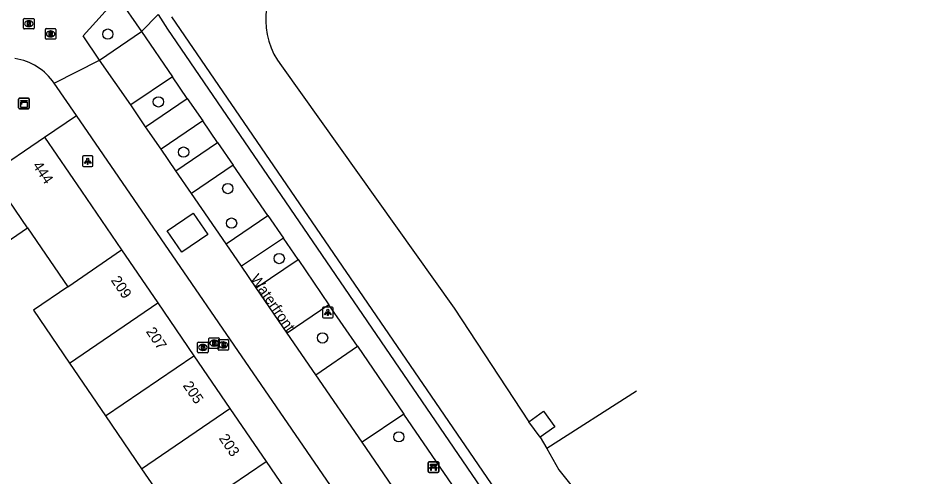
# Model space of a CAD drawing. Extents: x 155275 to 156263, y 382654 to 383635.
# Drawn here: x 156084.9 to 156171.7, y 383303.7 to 383347.3 of the extents above; entities that cross this region are included whole.
import ezdxf

# ---------------------------------------------------------------- set-up
doc = ezdxf.new("R2010")
doc.units = 0
for name, color, linetype in [('IMGEO_Bank', 7, 'Continuous'), ('IMGEO_Boom', 7, 'Continuous'), ('IMGEO_Brandkraan', 7, 'Continuous'), ('IMGEO_Kast', 7, 'Continuous'), ('IMGEO_Lichtpunt', 7, 'Continuous'), ('IMGEO_Meer_plas_ven_vijver', 7, 'Continuous'), ('IMGEO_Muur', 7, 'Continuous'), ('IMGEO_Openbare_ruimte_label', 7, 'Continuous'), ('IMGEO_Pand', 7, 'Continuous'), ('IMGEO_Pand_nummerreeks', 7, 'Continuous'), ('IMGEO_Parkeervlak_gesloten', 7, 'Continuous'), ('IMGEO_Rijbaan_lokaal_gesloten', 7, 'Continuous'), ('IMGEO_Rijbaan_lokaal_open', 7, 'Continuous'), ('IMGEO_Rioolput', 7, 'Continuous'), ('IMGEO_Terreindeel_open', 7, 'Continuous'), ('IMGEO_Voetpad_gesloten', 7, 'Continuous'), ('IMGEO_Voetpad_open', 7, 'Continuous')]:
    doc.layers.add(name, color=color, linetype=linetype)

msp = doc.modelspace()

# ---------------------------------------------------------------- linework, layer by layer
at = {"layer": 'IMGEO_Bank'}
for p, q in [((156123.846, 383304.231), (156123.846, 383305.072)), ((156123.846, 383305.072), (156123.846, 383304.231)), ((156123.921, 383305.156), (156124.762, 383305.156)), ((156124.762, 383305.156), (156123.921, 383305.156)), ((156124.543, 383304.554), (156124.15, 383304.554)), ((156124.155, 383304.662), (156124.155, 383304.768)), ((156124.199, 383304.768), (156124.199, 383304.662)), ((156124.487, 383304.774), (156124.205, 383304.774)), ((156124.205, 383304.656), (156124.487, 383304.656)), ((156124.493, 383304.662), (156124.493, 383304.768)), ((156124.537, 383304.768), (156124.537, 383304.662)), ((156124.846, 383305.081), (156124.846, 383304.24)), ((156124.846, 383304.24), (156124.846, 383305.081)), ((156124.771, 383304.156), (156123.93, 383304.156)), ((156123.93, 383304.156), (156124.771, 383304.156))]:
    msp.add_line(p, q, dxfattribs=at)
for points in [[(156124.093, 383304.554), (156123.951, 383304.554), (156124.063, 383304.656), (156124.149, 383304.656)], [(156124.149, 383304.774), (156124.063, 383304.774), (156124.063, 383304.935), (156124.626, 383304.935), (156124.626, 383304.774), (156124.543, 383304.774)], [(156124.143, 383304.547), (156124.143, 383304.34), (156124.1, 383304.34), (156124.1, 383304.547)], [(156124.543, 383304.656), (156124.626, 383304.656), (156124.738, 383304.554), (156124.599, 383304.554)], [(156124.593, 383304.547), (156124.593, 383304.34), (156124.549, 383304.34), (156124.549, 383304.547)]]:
    msp.add_lwpolyline(points, dxfattribs=at)
for centre, radius, start, end in [((156123.924, 383305.078), 0.0779, 92.4484, 184.28452), ((156123.924, 383305.078), 0.0779, 92.4484, 184.28452), ((156124.093, 383304.547), 0.00671, 2.89567, 87.10433), ((156124.15, 383304.547), 0.00671, 92.89567, 177.10433), ((156124.148, 383304.767), 0.00671, 2.89567, 87.10433), ((156124.148, 383304.663), 0.00671, 272.89567, 357.10433), ((156124.205, 383304.767), 0.00671, 92.89567, 177.10433), ((156124.205, 383304.663), 0.00671, 182.89567, 267.10433), ((156124.487, 383304.767), 0.00671, 2.89567, 87.10433), ((156124.487, 383304.663), 0.00671, 272.89567, 357.10433), ((156124.544, 383304.767), 0.00671, 92.89567, 177.10433), ((156124.544, 383304.663), 0.00671, 182.89567, 267.10433), ((156124.542, 383304.547), 0.00671, 2.89567, 87.10433), ((156124.599, 383304.547), 0.00671, 92.89567, 177.10433), ((156124.768, 383305.078), 0.0779, 2.4484, 94.28452), ((156124.768, 383305.078), 0.0779, 2.4484, 94.28452), ((156123.924, 383304.234), 0.0779, 182.4484, 274.28452), ((156123.924, 383304.234), 0.0779, 182.4484, 274.28452), ((156124.768, 383304.234), 0.0779, 272.4484, 4.28452), ((156124.768, 383304.234), 0.0779, 272.4484, 4.28452)]:
    msp.add_arc(centre, radius, start, end, dxfattribs=at)
at = {"layer": 'IMGEO_Boom'}
for centre in [(156093.404, 383345.814), (156098.208, 383339.373), (156100.602, 383334.6), (156104.799, 383331.132), (156105.158, 383327.847), (156109.689, 383324.476), (156113.805, 383316.931), (156121.054, 383307.532)]:
    msp.add_circle(centre, 0.489, dxfattribs=at)
at = {"layer": 'IMGEO_Brandkraan'}
for p, q in [((156102.995, 383316.011), (156102.995, 383316.863)), ((156103.07, 383316.937), (156103.922, 383316.937)), ((156103.483, 383316.717), (156103.508, 383316.717)), ((156103.877, 383315.845), (156103.877, 383316.697)), ((156103.952, 383316.771), (156104.804, 383316.771)), ((156103.996, 383316.863), (156103.996, 383316.011)), ((156104.365, 383316.551), (156104.39, 383316.551)), ((156104.878, 383316.697), (156104.878, 383315.845)), ((156101.928, 383315.602), (156101.928, 383316.454)), ((156102.003, 383316.528), (156102.855, 383316.528)), ((156102.439, 383315.748), (156102.414, 383315.748)), ((156102.416, 383316.308), (156102.441, 383316.308)), ((156102.929, 383316.454), (156102.929, 383315.602)), ((156103.922, 383315.937), (156103.07, 383315.937)), ((156103.506, 383316.157), (156103.481, 383316.157)), ((156104.804, 383315.771), (156103.952, 383315.771)), ((156104.388, 383315.991), (156104.363, 383315.991)), ((156102.855, 383315.528), (156102.003, 383315.528))]:
    msp.add_line(p, q, dxfattribs=at)
for points in [[(156102.995, 383316.011), (156102.995, 383316.863)], [(156103.07, 383316.937), (156103.922, 383316.937)], [(156103.343, 383316.637), (156103.343, 383316.237), (156103.556, 383316.237)], [(156103.574, 383316.637), (156103.343, 383316.637)], [(156103.522, 383316.556), (156103.468, 383316.556), (156103.468, 383316.48)], [(156103.877, 383315.845), (156103.877, 383316.697)], [(156103.952, 383316.771), (156104.804, 383316.771)], [(156103.996, 383316.863), (156103.996, 383316.011)], [(156104.878, 383316.697), (156104.878, 383315.845)], [(156101.928, 383315.602), (156101.928, 383316.454)], [(156102.003, 383316.528), (156102.855, 383316.528)], [(156102.276, 383316.228), (156102.276, 383315.828), (156102.489, 383315.828)], [(156102.507, 383316.228), (156102.276, 383316.228)], [(156102.455, 383316.147), (156102.401, 383316.147), (156102.401, 383316.071)], [(156102.401, 383316.071), (156102.454, 383316.071)], [(156102.463, 383315.995), (156102.401, 383315.995), (156102.401, 383315.914)], [(156102.401, 383315.914), (156102.463, 383315.914)], [(156102.929, 383316.454), (156102.929, 383315.602)], [(156103.922, 383315.937), (156103.07, 383315.937)], [(156103.468, 383316.48), (156103.521, 383316.48)], [(156103.53, 383316.404), (156103.468, 383316.404), (156103.468, 383316.323)], [(156103.468, 383316.323), (156103.53, 383316.323)], [(156104.804, 383315.771), (156103.952, 383315.771)], [(156104.225, 383316.471), (156104.225, 383316.071), (156104.438, 383316.071)], [(156104.456, 383316.471), (156104.225, 383316.471)], [(156104.404, 383316.39), (156104.35, 383316.39), (156104.35, 383316.314)], [(156104.35, 383316.314), (156104.403, 383316.314)], [(156104.412, 383316.238), (156104.35, 383316.238), (156104.35, 383316.157)], [(156104.35, 383316.157), (156104.412, 383316.157)], [(156102.855, 383315.528), (156102.003, 383315.528)]]:
    msp.add_lwpolyline(points, dxfattribs=at)
for centre, radius, start, end in [((156103.072, 383316.861), 0.0765, 91.55205, 178.44795), ((156103.072, 383316.861), 0.0765, 91.55205, 178.44795), ((156103.523, 383316.518), 0.0379, 267.82845, 90.93552), ((156103.578, 383316.492), 0.145, 59.4692, 91.53667), ((156103.603, 383316.539), 0.0922, 285.51372, 58.15012), ((156103.954, 383316.695), 0.0765, 91.55205, 178.44795), ((156103.954, 383316.695), 0.0765, 91.55205, 178.44795), ((156103.92, 383316.861), 0.0765, 1.55205, 88.44795), ((156103.92, 383316.861), 0.0765, 1.55205, 88.44795), ((156104.802, 383316.695), 0.0765, 1.55205, 88.44795), ((156104.802, 383316.695), 0.0765, 1.55205, 88.44795), ((156102.005, 383316.452), 0.0765, 91.55205, 178.44795), ((156102.005, 383316.452), 0.0765, 91.55205, 178.44795), ((156102.456, 383316.109), 0.0379, 267.82845, 90.93552), ((156102.464, 383315.954), 0.0404, 269.87594, 90.50774), ((156102.495, 383316.079), 0.251, 268.66757, 293.53466), ((156102.511, 383316.083), 0.145, 59.4692, 91.53667), ((156102.536, 383316.13), 0.0922, 285.51372, 58.15012), ((156102.541, 383315.938), 0.105, 301.31148, 78.98903), ((156102.853, 383316.452), 0.0765, 1.55205, 88.44795), ((156102.853, 383316.452), 0.0765, 1.55205, 88.44795), ((156103.072, 383316.013), 0.0765, 181.55205, 268.44795), ((156103.072, 383316.013), 0.0765, 181.55205, 268.44795), ((156103.531, 383316.363), 0.0404, 269.87594, 90.50774), ((156103.562, 383316.488), 0.251, 268.66757, 293.53466), ((156103.608, 383316.347), 0.105, 301.31148, 78.98903), ((156103.954, 383315.847), 0.0765, 181.55205, 268.44795), ((156103.954, 383315.847), 0.0765, 181.55205, 268.44795), ((156103.92, 383316.013), 0.0765, 271.55205, 358.44795), ((156103.92, 383316.013), 0.0765, 271.55205, 358.44795), ((156104.405, 383316.352), 0.0379, 267.82845, 90.93552), ((156104.413, 383316.197), 0.0404, 269.87594, 90.50774), ((156104.444, 383316.322), 0.251, 268.66757, 293.53466), ((156104.46, 383316.326), 0.145, 59.4692, 91.53667), ((156104.485, 383316.373), 0.0922, 285.51372, 58.15012), ((156104.49, 383316.181), 0.105, 301.31148, 78.98903), ((156104.802, 383315.847), 0.0765, 271.55205, 358.44795), ((156104.802, 383315.847), 0.0765, 271.55205, 358.44795), ((156102.005, 383315.604), 0.0765, 181.55205, 268.44795), ((156102.005, 383315.604), 0.0765, 181.55205, 268.44795), ((156102.853, 383315.604), 0.0765, 271.55205, 358.44795), ((156102.853, 383315.604), 0.0765, 271.55205, 358.44795)]:
    msp.add_arc(centre, radius, start, end, dxfattribs=at)
for centre, major_axis, ratio, start_param, end_param in [((156103.482, 383316.437), (-0.387, 0.002), 0.722429, 4.712389, 7.853982), ((156103.507, 383316.437), (-0.39, 0.002), 0.717154, 1.570796, 4.712389), ((156104.364, 383316.271), (-0.387, 0.002), 0.722429, 4.712389, 7.853982), ((156104.389, 383316.271), (-0.39, 0.002), 0.717154, 1.570796, 4.712389), ((156102.415, 383316.028), (-0.387, 0.002), 0.722429, 4.712389, 7.853982), ((156102.44, 383316.028), (-0.39, 0.002), 0.717154, 1.570796, 4.712389)]:
    msp.add_ellipse(centre, major_axis=major_axis, ratio=ratio, start_param=start_param, end_param=end_param, dxfattribs=at)
at = {"layer": 'IMGEO_Kast'}
for p, q in [((156084.928, 383338.8), (156084.928, 383339.641)), ((156084.928, 383339.641), (156084.928, 383338.8)), ((156085.003, 383339.725), (156085.844, 383339.725)), ((156085.844, 383339.725), (156085.003, 383339.725)), ((156085.928, 383339.65), (156085.928, 383338.809)), ((156085.928, 383338.809), (156085.928, 383339.65)), ((156085.853, 383338.725), (156085.012, 383338.725)), ((156085.012, 383338.725), (156085.853, 383338.725))]:
    msp.add_line(p, q, dxfattribs=at)
for points in [[(156085.123, 383339.515), (156085.723, 383339.515), (156085.723, 383339.43), (156085.123, 383339.43), (156085.123, 383339.515)], [(156085.123, 383339.34), (156085.723, 383339.34), (156085.723, 383338.851), (156085.123, 383338.851), (156085.123, 383339.34)]]:
    msp.add_lwpolyline(points, dxfattribs=at)
msp.add_circle((156085.207, 383339.189), 0.0377, dxfattribs=at)
for centre, start, end in [((156085.006, 383339.647), 92.4484, 184.28452), ((156085.006, 383339.647), 92.4484, 184.28452), ((156085.85, 383339.647), 2.4484, 94.28452), ((156085.85, 383339.647), 2.4484, 94.28452), ((156085.006, 383338.803), 182.4484, 274.28452), ((156085.006, 383338.803), 182.4484, 274.28452), ((156085.85, 383338.803), 272.4484, 4.28452), ((156085.85, 383338.803), 272.4484, 4.28452)]:
    msp.add_arc(centre, 0.0779, start, end, dxfattribs=at)
at = {"layer": 'IMGEO_Lichtpunt'}
for p, q in [((156090.993, 383334.132), (156090.993, 383333.325)), ((156090.993, 383334.132), (156090.993, 383333.325)), ((156091.895, 383334.227), (156091.087, 383334.227)), ((156091.895, 383334.227), (156091.087, 383334.227)), ((156091.989, 383333.325), (156091.989, 383334.132)), ((156091.989, 383333.325), (156091.989, 383334.132)), ((156091.087, 383333.231), (156091.895, 383333.231)), ((156091.087, 383333.231), (156091.895, 383333.231)), ((156113.814, 383319.757), (156113.814, 383318.95)), ((156113.814, 383319.757), (156113.814, 383318.95)), ((156114.716, 383319.852), (156113.908, 383319.852)), ((156114.716, 383319.852), (156113.908, 383319.852)), ((156114.81, 383318.95), (156114.81, 383319.757)), ((156114.81, 383318.95), (156114.81, 383319.757)), ((156113.908, 383318.856), (156114.716, 383318.856)), ((156113.908, 383318.856), (156114.716, 383318.856))]:
    msp.add_line(p, q, dxfattribs=at)
for points in [[(156091.367, 383333.796), (156091.406, 383333.768), (156091.218, 383333.506), (156091.18, 383333.533), (156091.367, 383333.796)], [(156091.469, 383333.748), (156091.516, 383333.748), (156091.516, 383333.426), (156091.469, 383333.426), (156091.469, 383333.748)], [(156091.579, 383333.768), (156091.617, 383333.795), (156091.804, 383333.533), (156091.765, 383333.505), (156091.579, 383333.768)], [(156114.188, 383319.421), (156114.227, 383319.393), (156114.039, 383319.131), (156114.001, 383319.158), (156114.188, 383319.421)], [(156114.29, 383319.373), (156114.337, 383319.373), (156114.337, 383319.051), (156114.29, 383319.051), (156114.29, 383319.373)], [(156114.4, 383319.393), (156114.438, 383319.42), (156114.625, 383319.158), (156114.586, 383319.13), (156114.4, 383319.393)]]:
    msp.add_lwpolyline(points, dxfattribs=at)
for centre in [(156091.492, 383333.93), (156114.313, 383319.555)]:
    msp.add_circle(centre, 0.0994, dxfattribs=at)
for centre, start, end in [((156091.087, 383334.132), 90, 180), ((156091.087, 383334.132), 90, 180), ((156091.895, 383334.132), 0, 90), ((156091.895, 383334.132), 0, 90), ((156091.087, 383333.325), 180, 270), ((156091.087, 383333.325), 180, 270), ((156091.895, 383333.325), 270, 0), ((156091.895, 383333.325), 270, 360), ((156113.908, 383319.757), 90, 180), ((156113.908, 383319.757), 90, 180), ((156114.716, 383319.757), 0, 90), ((156114.716, 383319.757), 0, 90), ((156113.908, 383318.95), 180, 270), ((156113.908, 383318.95), 180, 270), ((156114.716, 383318.95), 270, 0), ((156114.716, 383318.95), 270, 360)]:
    msp.add_arc(centre, 0.0946, start, end, dxfattribs=at)
at = {"layer": 'IMGEO_Meer_plas_ven_vijver'}
for points in [[(156109.9, 383342.783), (156126.326, 383319.761), (156133.394, 383308.97)], [(156143.645, 383311.87), (156135.105, 383306.411)], [(156133.394, 383308.97), (156134.808, 383309.978), (156135.866, 383308.472), (156134.477, 383307.514)], [(156134.477, 383307.514), (156135.105, 383306.411)], [(156135.105, 383306.411), (156136.246, 383304.404), (156138.788, 383301.222), (156141.575, 383296.8), (156144.39, 383292.321), (156145.918, 383290.09), (156147.586, 383287.646), (156148.897, 383286.376), (156150.904, 383285.516), (156153.157, 383284.533), (156156.864, 383283.898), (156161.985, 383283.017), (156163.054, 383282.706)]]:
    msp.add_lwpolyline(points, dxfattribs=at)
msp.add_arc((156115.601, 383347.165), 7.191, 134.11525, 217.54288, dxfattribs=at)
at = {"layer": 'IMGEO_Muur'}
for points in [[(156098.192, 383347.667), (156099.062, 383346.28), (156190.977, 383211.774), (156191.067, 383211.642)], [(156099.467, 383347.465), (156132.635, 383298.93)]]:
    msp.add_lwpolyline(points, dxfattribs=at)
at = {"layer": 'IMGEO_Pand'}
for points in [[(156082.258, 383332.528), (156087.378, 383336.027)], [(156087.378, 383336.027), (156090.891, 383330.885), (156094.705, 383325.301)], [(156085.772, 383327.392), (156082.258, 383332.528)], [(156077.214, 383321.552), (156085.772, 383327.392)], [(156085.772, 383327.392), (156089.595, 383321.805)], [(156089.595, 383321.805), (156094.705, 383325.301)], [(156094.705, 383325.301), (156098.143, 383320.267)], [(156089.595, 383321.805), (156086.328, 383319.57), (156089.756, 383314.545)], [(156089.756, 383314.545), (156098.143, 383320.267)], [(156098.143, 383320.267), (156101.574, 383315.245)], [(156093.184, 383309.521), (156101.574, 383315.245)], [(156101.574, 383315.245), (156105.005, 383310.222)], [(156089.756, 383314.545), (156093.184, 383309.521)], [(156096.612, 383304.496), (156105.005, 383310.222)], [(156105.005, 383310.222), (156108.436, 383305.2)], [(156093.184, 383309.521), (156096.612, 383304.496)], [(156096.612, 383304.496), (156100.04, 383299.471)], [(156100.04, 383299.471), (156108.436, 383305.2)], [(156108.436, 383305.2), (156111.107, 383301.29)]]:
    msp.add_lwpolyline(points, dxfattribs=at)
at = {"layer": 'IMGEO_Parkeervlak_gesloten'}
for points in [[(156092.619, 383343.351), (156096.591, 383346.051)], [(156099.549, 383341.747), (156095.599, 383339.075)], [(156096.987, 383336.988), (156100.943, 383339.705)], [(156102.425, 383337.569), (156098.457, 383334.873)], [(156099.877, 383332.802), (156103.839, 383335.503)], [(156105.313, 383333.36), (156101.356, 383330.662)], [(156104.64, 383325.871), (156108.609, 383328.583)], [(156110.082, 383326.43), (156106.105, 383323.743)], [(156107.512, 383321.68), (156111.48, 383324.374)], [(156114.416, 383320.083), (156110.459, 383317.382)], [(156113.181, 383313.43), (156117.13, 383316.138)], [(156121.543, 383309.7), (156117.579, 383307.027)]]:
    msp.add_lwpolyline(points, dxfattribs=at)
at = {"layer": 'IMGEO_Rijbaan_lokaal_gesloten'}
for points in [[(156092.619, 383343.351), (156091.049, 383345.643), (156094.343, 383349.333), (156096.591, 383346.051)], [(156096.591, 383346.051), (156098.192, 383347.667)], [(156088.316, 383341.15), (156092.619, 383343.351)], [(156095.599, 383339.075), (156092.619, 383343.351)], [(156090.427, 383338.074), (156088.316, 383341.15)], [(156096.987, 383336.988), (156095.599, 383339.075)], [(156119.509, 383295.671), (156114.911, 383302.395), (156090.427, 383338.074)], [(156098.457, 383334.873), (156096.987, 383336.988)], [(156099.877, 383332.802), (156098.457, 383334.873)], [(156101.356, 383330.662), (156099.877, 383332.802)], [(156104.64, 383325.871), (156101.356, 383330.662)], [(156106.105, 383323.743), (156104.64, 383325.871)], [(156107.512, 383321.68), (156106.105, 383323.743)], [(156110.459, 383317.382), (156107.512, 383321.68)], [(156113.181, 383313.43), (156110.459, 383317.382)], [(156117.579, 383307.027), (156113.181, 383313.43)], [(156141.691, 383271.798), (156117.579, 383307.027)]]:
    msp.add_lwpolyline(points, dxfattribs=at)
msp.add_arc((156083.757, 383338.028), 5.526, 34.39693, 81.54558, dxfattribs=at)
at = {"layer": 'IMGEO_Rijbaan_lokaal_open'}
msp.add_lwpolyline([(156100.423, 383325.072), (156099.03, 383327.114), (156101.5, 383328.801), (156102.892, 383326.776), (156100.423, 383325.072)], dxfattribs=at)
at = {"layer": 'IMGEO_Rioolput'}
for p, q in [((156085.396, 383346.375), (156085.396, 383347.227)), ((156085.471, 383347.301), (156086.323, 383347.301)), ((156085.884, 383347.081), (156085.909, 383347.081)), ((156086.397, 383347.227), (156086.397, 383346.375)), ((156086.323, 383346.301), (156085.471, 383346.301)), ((156085.907, 383346.521), (156085.882, 383346.521)), ((156087.464, 383345.406), (156087.464, 383346.258)), ((156087.539, 383346.332), (156088.391, 383346.332)), ((156087.952, 383346.112), (156087.977, 383346.112)), ((156088.465, 383346.258), (156088.465, 383345.406)), ((156088.391, 383345.332), (156087.539, 383345.332)), ((156087.975, 383345.552), (156087.95, 383345.552))]:
    msp.add_line(p, q, dxfattribs=at)
for points in [[(156085.396, 383346.375), (156085.396, 383347.227)], [(156085.471, 383347.301), (156086.323, 383347.301)], [(156085.985, 383346.999), (156085.733, 383347.001), (156085.733, 383346.601)], [(156085.911, 383346.92), (156085.857, 383346.92), (156085.857, 383346.839)], [(156086.397, 383347.227), (156086.397, 383346.375)], [(156086.323, 383346.301), (156085.471, 383346.301)], [(156085.733, 383346.601), (156085.857, 383346.601), (156085.857, 383346.763), (156085.868, 383346.763)], [(156085.857, 383346.839), (156085.909, 383346.839)], [(156085.915, 383346.734), (156085.986, 383346.601), (156086.126, 383346.601), (156086.061, 383346.727)], [(156087.464, 383345.406), (156087.464, 383346.258)], [(156087.539, 383346.332), (156088.391, 383346.332)], [(156088.465, 383346.258), (156088.465, 383345.406)], [(156088.391, 383345.332), (156087.539, 383345.332)], [(156088.053, 383346.03), (156087.801, 383346.032), (156087.801, 383345.632)], [(156087.801, 383345.632), (156087.925, 383345.632), (156087.925, 383345.794), (156087.936, 383345.794)], [(156087.979, 383345.951), (156087.925, 383345.951), (156087.925, 383345.87)], [(156087.925, 383345.87), (156087.977, 383345.87)], [(156087.983, 383345.765), (156088.054, 383345.632), (156088.194, 383345.632), (156088.129, 383345.758)]]:
    msp.add_lwpolyline(points, dxfattribs=at)
for centre, radius, start, end in [((156085.473, 383347.225), 0.0765, 91.55205, 178.44795), ((156085.473, 383347.225), 0.0765, 91.55205, 178.44795), ((156085.917, 383346.824), 0.0964, 77.00612, 93.18647), ((156085.984, 383346.889), 0.109, 350.36119, 89.41601), ((156086.321, 383347.225), 0.0765, 1.55205, 88.44795), ((156086.321, 383347.225), 0.0765, 1.55205, 88.44795), ((156085.473, 383346.377), 0.0765, 181.55205, 268.44795), ((156085.473, 383346.377), 0.0765, 181.55205, 268.44795), ((156085.867, 383346.71), 0.0533, 26.02933, 88.69889), ((156085.893, 383347.028), 0.19, 274.7715, 282.96867), ((156085.931, 383346.881), 0.0378, 276.66336, 79.67722), ((156085.982, 383346.889), 0.112, 277.58423, 350.98172), ((156085.966, 383346.674), 0.108, 29.51342, 73.79051), ((156086.321, 383346.377), 0.0765, 271.55205, 358.44795), ((156086.321, 383346.377), 0.0765, 271.55205, 358.44795), ((156087.541, 383346.256), 0.0765, 91.55205, 178.44795), ((156087.541, 383346.256), 0.0765, 91.55205, 178.44795), ((156088.389, 383346.256), 0.0765, 1.55205, 88.44795), ((156088.389, 383346.256), 0.0765, 1.55205, 88.44795), ((156087.541, 383345.408), 0.0765, 181.55205, 268.44795), ((156087.541, 383345.408), 0.0765, 181.55205, 268.44795), ((156087.935, 383345.741), 0.0533, 26.02933, 88.69889), ((156087.961, 383346.059), 0.19, 274.7715, 282.96867), ((156087.985, 383345.855), 0.0964, 77.00612, 93.18647), ((156087.999, 383345.912), 0.0378, 276.66336, 79.67722), ((156088.052, 383345.92), 0.109, 350.36119, 89.41601), ((156088.05, 383345.92), 0.112, 277.58423, 350.98172), ((156088.034, 383345.705), 0.108, 29.51342, 73.79051), ((156088.389, 383345.408), 0.0765, 271.55205, 358.44795), ((156088.389, 383345.408), 0.0765, 271.55205, 358.44795)]:
    msp.add_arc(centre, radius, start, end, dxfattribs=at)
for centre, major_axis, ratio, start_param, end_param in [((156085.883, 383346.801), (-0.387, 0.002), 0.722429, 4.712389, 7.853982), ((156085.908, 383346.801), (-0.39, 0.002), 0.717154, 1.570796, 4.712389), ((156087.951, 383345.832), (-0.387, 0.002), 0.722429, 4.712389, 7.853982), ((156087.976, 383345.832), (-0.39, 0.002), 0.717154, 1.570796, 4.712389)]:
    msp.add_ellipse(centre, major_axis=major_axis, ratio=ratio, start_param=start_param, end_param=end_param, dxfattribs=at)
at = {"layer": 'IMGEO_Terreindeel_open'}
msp.add_lwpolyline([(156134.477, 383307.514), (156133.394, 383308.97)], dxfattribs=at)
at = {"layer": 'IMGEO_Voetpad_gesloten'}
for points in [[(156096.591, 383346.051), (156099.549, 383341.747)], [(156100.943, 383339.705), (156099.549, 383341.747)], [(156100.943, 383339.705), (156102.425, 383337.569)], [(156103.839, 383335.503), (156102.425, 383337.569)], [(156103.839, 383335.503), (156105.313, 383333.36)], [(156108.609, 383328.583), (156105.313, 383333.36)], [(156108.609, 383328.583), (156110.082, 383326.43)], [(156111.48, 383324.374), (156110.082, 383326.43)], [(156111.48, 383324.374), (156114.416, 383320.083)], [(156117.13, 383316.138), (156114.416, 383320.083)], [(156117.13, 383316.138), (156121.543, 383309.7)], [(156145.639, 383274.513), (156121.543, 383309.7)]]:
    msp.add_lwpolyline(points, dxfattribs=at)
at = {"layer": 'IMGEO_Voetpad_open'}
msp.add_lwpolyline([(156087.378, 383336.027), (156090.427, 383338.074)], dxfattribs=at)

# ---------------------------------------------------------------- texts
at = {"layer": 'IMGEO_Openbare_ruimte_label'}
msp.add_text('Waterfront', height=1, rotation=304.61181, dxfattribs=at).set_placement((156106.903, 383322.561))
at = {"layer": 'IMGEO_Pand_nummerreeks'}
for s, p in [('444', (156086.213, 383333.308)), ('209', (156093.656, 383322.413)), ('207', (156096.986, 383317.538)), ('205', (156100.49, 383312.408)), ('203', (156103.918, 383307.391))]:
    msp.add_text(s, height=1, rotation=304.13661, dxfattribs=at).set_placement(p)

doc.saveas('drawing.dxf')
